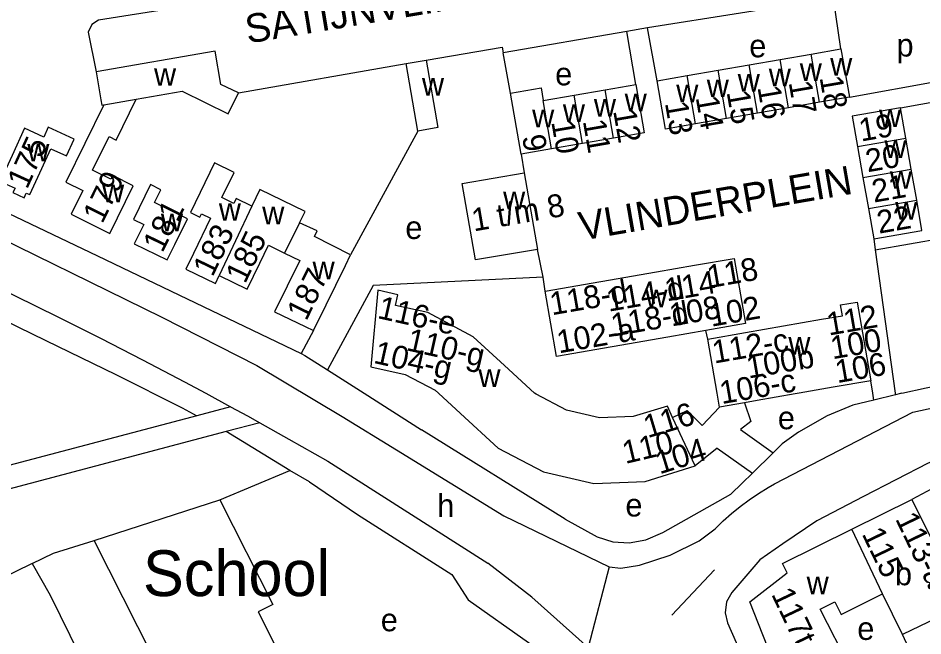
# Model space of a CAD drawing. Extents: x 162883 to 165538, y 383986 to 385172.
# Drawn here: x 163949.9 to 164107.9, y 384457.6 to 384565.6 of the extents above; entities that cross this region are included whole.
import ezdxf

# ---------------------------------------------------------------- set-up
doc = ezdxf.new("R2010")
doc.units = 0
for name, color, linetype in [('BLT_Basislijn', 7, 'Continuous'), ('BLT_Bebouwing', 7, 'Continuous'), ('BLT_Bebouwing_beschrifting', 7, 'Continuous'), ('BLT_Centroide', 7, 'Continuous'), ('BLT_Huisnummer', 7, 'Continuous'), ('BLT_Huisnummer_ tussenligend', 7, 'Continuous'), ('BLT_Huisnummer_reeks', 7, 'Continuous'), ('BLT_Onderverdeling_panden', 7, 'Continuous'), ('BLT_Straatnaam', 7, 'Continuous'), ('BLT_Vlakafsluiter', 7, 'Continuous')]:
    doc.layers.add(name, color=color, linetype=linetype)

msp = doc.modelspace()

# ---------------------------------------------------------------- linework, layer by layer
at = {"layer": 'BLT_Basislijn'}
for p, q in [((164092.34, 384569.04), (164059.81, 384563.87)), ((164093.61, 384560.19), (164092.34, 384569.04)), ((164059.81, 384563.87), (164056.22, 384563.24)), ((164061.5, 384554.6), (164059.81, 384563.87)), ((164056.22, 384563.24), (164034.59, 384559.51)), ((164057.76, 384553.95), (164056.22, 384563.24)), ((164035.87, 384552.41), (164034.59, 384559.51)), ((163988.36, 384552.48), (164017.64, 384557.63)), ((164095.08, 384551.75), (164110.53, 384554.55)), ((164104.04, 384549.9), (164111.1, 384551.15)), ((164019.69, 384545.82), (164007.93, 384524.21)), ((164037.72, 384541.79), (164038.28, 384538.5)), ((164099.59, 384525.05), (164121.65, 384528.94)), ((164099.33, 384526.95), (164099.59, 384525.05)), ((164041.56, 384520.29), (164040.57, 384525.14)), ((164099.59, 384525.05), (164103.08, 384500)), ((164041.95, 384517.84), (164041.56, 384520.29)), ((164001.46, 384510.97), (163999.28, 384506.93)), ((164070.33, 384509.46), (164069.99, 384510.96)), ((164003.93, 384504.06), (164010.29, 384500)), ((164099.18, 384500), (164098.84, 384502.17)), ((163982.64, 384500), (163986.99, 384497.62)), ((164010.29, 384500), (164020.32, 384493.59)), ((164099.36, 384498.8), (164099.18, 384500)), ((164103.12, 384499.73), (164099.36, 384498.8)), ((164103.08, 384500), (164103.12, 384499.73)), ((163986.99, 384497.62), (163981.08, 384496.06)), ((163981.08, 384496.06), (163858.96, 384463.71)), ((163992.07, 384494.83), (163986.23, 384493.28)), ((163986.23, 384493.28), (163859.99, 384459.84)), ((163997.3, 384486.49), (163986.23, 384493.28)), ((164045.46, 384478), (164020.32, 384493.59)), ((164076.07, 384493.66), (164081.78, 384489.58)), ((164072.01, 384490.41), (164068.12, 384487.31)), ((164072.01, 384490.41), (164078.15, 384486.03)), ((163985.08, 384481.37), (163997.3, 384486.49)), ((164000.78, 384484.51), (163997.3, 384486.49)), ((164078.15, 384486.03), (164076.33, 384484.25)), ((164000.78, 384484.51), (164009.15, 384478.8)), ((164076.33, 384484.25), (164074.38, 384482.33)), ((164109.52, 384483.28), (164105.99, 384481.43)), ((164009.15, 384478.8), (164025.61, 384468.33)), ((164045.46, 384478), (164051.05, 384474.87)), ((163952.32, 384470.24), (163943.9, 384466.17)), ((164064.09, 384461.21), (164071.53, 384469.14)), ((164105.77, 384454.79), (164104.39, 384457.82))]:
    msp.add_line(p, q, dxfattribs=at)
for points in [[(163976.8, 384567.25), (163963.92, 384565.18), (163962.71, 384564.44), (163962.07, 384563.08), (163963.47, 384556.18)], [(164021.12, 384558.23), (164034.43, 384560.46), (164034.59, 384559.51)], [(163885.61, 384558.27), (163916.57, 384545.5), (163929.78, 384540.21), (163963.73, 384523.98), (163999.28, 384506.93)], [(163887.49, 384552.95), (163892.95, 384551.29), (163940.28, 384530.29), (163974.99, 384513.31), (163991.55, 384504.84)], [(163880.79, 384546.62), (163888.54, 384543.63), (163896.25, 384540.56), (163903.93, 384537.42), (163911.58, 384534.2), (163919.2, 384530.91), (163926.79, 384527.55), (163934.35, 384524.11), (163941.87, 384520.6), (163949.36, 384517.02), (163956.81, 384513.36), (163964.23, 384509.64), (163971.61, 384505.84), (163978.95, 384501.97), (163982.64, 384500)], [(163869.1, 384543.41), (163874.1, 384544.19), (163876.86, 384543.65), (163913.89, 384528.18), (163917.53, 384526.66), (163935.08, 384518.76), (163954.7, 384509.23), (163966.95, 384503.27), (163978.54, 384497.43), (163981.08, 384496.06)], [(164041.56, 384520.29), (164011.9, 384518.84), (164003.93, 384504.06)], [(164259.36, 384514.9), (164246.89, 384512.98), (164214.63, 384507.32), (164195.63, 384504), (164166.27, 384498.87), (164153.15, 384496.57), (164133.08, 384493.12), (164119.1, 384490.68), (164110.6, 384488.4), (164108.86, 384487.76), (164097.58, 384481.96), (164089.42, 384477.7), (164083.48, 384473.7), (164079.44, 384470.87), (164074.54, 384465.16), (164073.61, 384463.51), (164073.36, 384461.62), (164073.79, 384459.86), (164077.68, 384451.03)], [(163999.28, 384506.93), (163999.95, 384506.61), (164003.93, 384504.06)], [(163991.55, 384504.84), (164006.45, 384495.93), (164015.95, 384490.08)], [(164104.26, 384500), (164108.52, 384500.92), (164129.25, 384505.03)], [(164099.36, 384498.8), (164095.7, 384497.9), (164091.18, 384496.04), (164086.17, 384493.17), (164083.37, 384491.14), (164081.78, 384489.58)], [(164082, 384484.15), (164106.2, 384496.66), (164119.04, 384499.49), (164121.99, 384500)], [(164104.26, 384500), (164104, 384499.95), (164103.12, 384499.73)], [(163986.99, 384497.62), (163989.93, 384496.03), (163992.07, 384494.83)], [(164064.21, 384495.74), (164066.72, 384496.97), (164069.36, 384494.33), (164072.39, 384497.58)], [(164076.76, 384498.34), (164077.85, 384495.08), (164076.07, 384493.66)], [(163992.07, 384494.83), (163997.18, 384491.98), (164003.99, 384488.1)], [(164015.95, 384490.08), (164034.69, 384478.56), (164053.09, 384469.63)], [(164081.78, 384489.58), (164078.15, 384486.03)], [(164003.99, 384488.1), (164031.94, 384470.28)], [(164053.09, 384469.63), (164055.16, 384469.41), (164058.39, 384469.95), (164063.75, 384471.71), (164068.82, 384474.18), (164071.62, 384476.32), (164073.03, 384477.67), (164074.5, 384478.96), (164076.02, 384480.19), (164077.59, 384481.36), (164079.21, 384482.46), (164080.87, 384483.5), (164082, 384484.15)], [(164051.05, 384474.87), (164053.74, 384474.04), (164056.63, 384473.86), (164059.53, 384474.4), (164062.47, 384475.65), (164074.38, 384482.33)], [(163952.32, 384470.24), (163956.06, 384472.04), (163963.12, 384474.23)], [(163952.32, 384470.24), (163955.43, 384464.7), (163984.73, 384405.1)], [(164049.47, 384455.56), (164039.63, 384464.36), (164031.94, 384470.28)], [(164025.61, 384468.33), (164028.5, 384463.91), (164039.03, 384456.44), (164040.63, 384455.16)]]:
    msp.add_lwpolyline(points, dxfattribs=at)
at = {"layer": 'BLT_Bebouwing'}
for p, q in [((164088.4, 384559.28), (164093.61, 384560.19)), ((164093.61, 384560.19), (164095.08, 384551.75)), ((164082.98, 384558.34), (164088.4, 384559.28)), ((164072.14, 384556.45), (164077.56, 384557.39)), ((164077.56, 384557.39), (164082.98, 384558.34)), ((164061.5, 384554.6), (164066.72, 384555.51)), ((164066.72, 384555.51), (164072.14, 384556.45)), ((164052.43, 384553.03), (164057.76, 384553.95)), ((164037.72, 384541.79), (164035.87, 384552.41)), ((164047.01, 384552.09), (164052.43, 384553.03)), ((164041.59, 384551.15), (164047.01, 384552.09)), ((164089.86, 384550.84), (164084.45, 384549.9)), ((164095.08, 384551.75), (164089.86, 384550.84)), ((164084.45, 384549.9), (164079.03, 384548.96)), ((164104.96, 384544.58), (164104.04, 384549.9)), ((164073.61, 384548.02), (164068.19, 384547.07)), ((164079.03, 384548.96), (164073.61, 384548.02)), ((164053.89, 384544.59), (164048.47, 384543.65)), ((164105.91, 384539.16), (164104.96, 384544.58)), ((164048.47, 384543.65), (164043.05, 384542.71)), ((164096.52, 384543.11), (164097.46, 384537.69)), ((164043.05, 384542.71), (164037.72, 384541.79)), ((163984.15, 384540.25), (163979.98, 384531.57)), ((164106.85, 384533.74), (164105.91, 384539.16)), ((164097.46, 384537.69), (164098.4, 384532.27)), ((164098.4, 384532.27), (164099.33, 384526.95)), ((163977.24, 384526.01), (163979.47, 384530.5)), ((164061.36, 384521.21), (164068.02, 384522.37)), ((164041.95, 384517.84), (164061.36, 384521.21)), ((164029.38, 384509.88), (164021.41, 384514.08)), ((164083.56, 384511.75), (164090.21, 384512.91)), ((164076.91, 384510.6), (164083.56, 384511.75)), ((164034.85, 384504.84), (164029.38, 384509.88)), ((164069.99, 384510.96), (164063.34, 384509.8)), ((164070.33, 384509.46), (164076.91, 384510.6)), ((164071.97, 384500), (164070.33, 384509.46)), ((164040.1, 384500), (164034.85, 384504.84)), ((164017.46, 384503.29), (164022.73, 384500.54)), ((164098.84, 384502.17), (164092.27, 384501.03)), ((164022.73, 384500.54), (164023.31, 384500)), ((164092.27, 384501.03), (164086.33, 384500)), ((164023.31, 384500), (164027.13, 384496.48)), ((164040.35, 384499.86), (164040.1, 384500)), ((164045.66, 384497.01), (164040.35, 384499.86)), ((164072.39, 384497.58), (164071.97, 384500)), ((164078.97, 384498.72), (164076.76, 384498.34)), ((164085.62, 384499.88), (164078.97, 384498.72)), ((164086.33, 384500), (164085.62, 384499.88)), ((164051.42, 384495.68), (164045.66, 384497.01)), ((164076.76, 384498.34), (164072.39, 384497.58)), ((164027.13, 384496.48), (164033.75, 384490.38)), ((164057.29, 384495.91), (164051.42, 384495.68)), ((164068.12, 384487.31), (164064.21, 384495.74)), ((164033.75, 384490.38), (164041.67, 384486.23)), ((164041.67, 384486.23), (164050.46, 384484.23)), ((164059.41, 384484.59), (164068.12, 384487.31)), ((164050.46, 384484.23), (164059.41, 384484.59)), ((163963.12, 384474.23), (163985.08, 384481.37)), ((164095.51, 384476.23), (164105.99, 384481.43)), ((164104.39, 384457.82), (164100.9, 384464.91))]:
    msp.add_line(p, q, dxfattribs=at)
for points in [[(163988.36, 384552.48), (163985.3, 384553.97), (163984.29, 384559.79), (163963.47, 384556.18)], [(164017.64, 384557.63), (164021.12, 384558.23)], [(164019.69, 384545.82), (164017.64, 384557.63)], [(164021.12, 384558.23), (164023.17, 384546.42), (164019.69, 384545.82)], [(163963.47, 384556.18), (163964.33, 384551.25), (163964.49, 384550.35), (163964.82, 384550.41)], [(164057.76, 384553.95), (164059.22, 384545.51), (164053.89, 384544.59)], [(164068.19, 384547.07), (164062.97, 384546.16), (164061.5, 384554.6)], [(163970.49, 384551.4), (163978.5, 384552.79), (163986.58, 384548.84), (163988.36, 384552.48)], [(164035.87, 384552.41), (164041.21, 384553.37), (164041.59, 384551.15)], [(163969.95, 384536.27), (163966.38, 384538.02), (163966.08, 384537.39), (163962.88, 384538.96), (163965.78, 384544.88), (163966.98, 384544.25), (163970.49, 384551.4)], [(163964.82, 384550.41), (163958.18, 384536.89), (163961.15, 384535.43), (163959.12, 384531.3), (163965.86, 384527.94), (163969.95, 384536.27)], [(164104.04, 384549.9), (164095.59, 384548.43), (164096.52, 384543.11)], [(163959.67, 384544.41), (163955.12, 384546.48), (163954.34, 384544.76), (163950.97, 384546.3), (163948.82, 384541.57), (163946.74, 384537.02), (163949.32, 384535.85), (163948.96, 384535.06), (163950.92, 384534.17), (163951.29, 384534.98), (163951.9, 384534.7), (163953.98, 384539.25)], [(163953.98, 384539.25), (163955.59, 384542.72), (163958.33, 384541.47), (163959.67, 384544.41)], [(163990.67, 384532.69), (163987.97, 384534.01), (163987.56, 384533.18), (163985.46, 384534.21), (163987.59, 384538.57), (163984.15, 384540.25)], [(164040.57, 384525.14), (164029.76, 384523.28), (164027.43, 384536.65), (164038.28, 384538.5)], [(164038.28, 384538.5), (164040.57, 384525.14)], [(163973, 384536.45), (163970, 384530.37), (163971.8, 384529.48), (163970.14, 384526.13), (163975.9, 384523.28), (163977.24, 384526.01)], [(163979.47, 384530.5), (163973.71, 384533.35), (163974.8, 384535.56), (163973, 384536.45)], [(163999.02, 384529.75), (164000, 384531.74), (163992.09, 384535.6), (163990.67, 384532.69)], [(164099.33, 384526.95), (164107.77, 384528.42), (164106.85, 384533.74)], [(163979.98, 384531.57), (163981.62, 384530.77), (163981.89, 384531.33), (163983.46, 384530.57), (163980.49, 384524.43)], [(164007.93, 384524.21), (164001.61, 384527.41), (164002.09, 384528.4), (163999.02, 384529.75)], [(163985.01, 384520.56), (163989.9, 384518.2), (163992.08, 384522.7), (163993.6, 384525.85), (163996.42, 384524.49)], [(163980.49, 384524.43), (163979.18, 384521.7), (163984.35, 384519.2), (163985.01, 384520.56)], [(163996.42, 384524.49), (163999.07, 384523.21), (163996.87, 384518.71), (163994.67, 384514.22), (164000.01, 384511.68), (164001.46, 384510.97)], [(164001.46, 384510.97), (164003.66, 384515.46), (164007.03, 384522.34), (164007.93, 384524.21)], [(164068.02, 384522.37), (164074.93, 384523.57), (164076.91, 384512.16), (164069.99, 384510.96)], [(164021.41, 384514.08), (164015.77, 384515.35), (164016.21, 384517.21), (164012.68, 384517.99), (164011.47, 384504.63), (164017.46, 384503.29)], [(164063.34, 384509.8), (164043.93, 384506.43), (164041.95, 384517.84)], [(164090.21, 384512.91), (164093.89, 384513.55), (164093.56, 384515.43), (164096.46, 384515.93), (164098.84, 384502.17)], [(164064.21, 384495.74), (164063.3, 384497.72), (164057.29, 384495.91)], [(163985.08, 384481.37), (163994.35, 384463.08), (163991.78, 384461.77), (163999.96, 384445.61), (164002.53, 384446.95), (164006.95, 384438.24)], [(164105.99, 384481.43), (164109.76, 384473.79), (164110.83, 384474.32), (164116.26, 384463.55), (164104.39, 384457.82)], [(164083.42, 384448.97), (164082.65, 384451.82), (164082.35, 384451.7), (164077.72, 384463.52), (164084.2, 384468.61), (164083.4, 384470.22), (164095.51, 384476.23)], [(163996.47, 384411.07), (163976.92, 384449.67), (163975.84, 384449.13), (163963.12, 384474.23)], [(164095.19, 384452.14), (164089.99, 384462.23), (164092.57, 384463.51), (164093.65, 384461.32), (164100.9, 384464.91)]]:
    msp.add_lwpolyline(points, dxfattribs=at)
at = {"layer": 'BLT_Onderverdeling_panden'}
for p, q in [((164089.86, 384550.84), (164088.4, 384559.28)), ((164079.03, 384548.96), (164077.56, 384557.39)), ((164084.45, 384549.9), (164082.98, 384558.34)), ((164068.19, 384547.07), (164066.72, 384555.51)), ((164073.61, 384548.02), (164072.14, 384556.45)), ((164053.89, 384544.59), (164052.43, 384553.03)), ((163964.82, 384550.41), (163970.49, 384551.4)), ((164043.05, 384542.71), (164041.59, 384551.15)), ((164048.47, 384543.65), (164047.01, 384552.09)), ((164096.52, 384543.11), (164104.96, 384544.58)), ((164097.46, 384537.69), (164105.91, 384539.16)), ((164098.4, 384532.27), (164106.85, 384533.74)), ((163990.67, 384532.69), (163985.01, 384520.56)), ((163999.02, 384529.75), (163996.42, 384524.49)), ((164100.9, 384464.91), (164095.51, 384476.23))]:
    msp.add_line(p, q, dxfattribs=at)
at = {"layer": 'BLT_Vlakafsluiter'}
msp.add_line((164053.09, 384469.63), (164049.47, 384455.56), dxfattribs=at)

# ---------------------------------------------------------------- texts
at = {"layer": 'BLT_Bebouwing_beschrifting'}
msp.add_text('School', height=8, dxfattribs=at).set_placement((163971.67, 384464.54))
at = {"layer": 'BLT_Centroide'}
for s, p in [('e', (164077.6, 384558.7)), ('p', (164103.32, 384558.84)), ('w', (164091.73, 384555.52)), ('w', (164086.42, 384554.59)), ('w', (163973.6, 384553.73)), ('e', (164043.69, 384553.8)), ('w', (164075.58, 384552.7)), ('w', (164081, 384553.66)), ('w', (164020.41, 384552.02)), ('w', (164064.84, 384550.84)), ('w', (164070.17, 384551.75)), ('w', (164055.83, 384549.27)), ('w', (164050.45, 384548.34)), ('w', (164039.66, 384546.47)), ('w', (164045.03, 384547.41)), ('w', (164100.27, 384546.5)), ('w', (163951.45, 384540.5)), ('w', (164101.21, 384541.12)), ('w', (164102.15, 384535.72)), ('w', (163964.53, 384533.38)), ('w', (164034.59, 384532.16)), ('w', (164103.09, 384530.34)), ('w', (163984.92, 384530.14)), ('w', (163992.5, 384529.5)), ('w', (163974.8, 384528.31)), ('e', (164017.51, 384526.95)), ('w', (164001.3, 384519.91)), ('w', (164059.43, 384515)), ('w', (164084.42, 384506.75)), ('w', (164030.27, 384501.09)), ('e', (164082.59, 384493.7)), ('h', (164023.08, 384478.37)), ('e', (164055.96, 384478.45)), ('b', (164103.05, 384466.44)), ('w', (164087.62, 384464.87)), ('e', (164013.22, 384458.39)), ('e', (164096.47, 384456.88))]:
    msp.add_text(s, height=4, dxfattribs=at).set_placement(p)
at = {"layer": 'BLT_Huisnummer'}
for s, rotation, p in [('18', 279.8197, (164089.87, 384555.18)), ('15', 279.8197, (164073.63, 384552.62)), ('13', 279.8197, (164062.85, 384550.71)), ('12', 279.8197, (164053.81, 384549.35)), ('19', 9.8619, (164097.12, 384543.97)), ('175', 65.4698, (163951.42, 384535.51)), ('9', 279.8197, (164037.89, 384544.88)), ('179', 63.85, (163964.57, 384529.48)), ('181', 63.7065, (163975.06, 384524.39)), ('22', 9.8619, (164100.25, 384527.87)), ('183', 64.1988, (163983.82, 384520.18)), ('185', 64.2086, (163989.51, 384518.99)), ('187', 63.9012, (164000.2, 384512.48))]:
    msp.add_text(s, height=4, rotation=rotation, dxfattribs=at).set_placement(p)
at = {"layer": 'BLT_Huisnummer_ tussenligend'}
for s, rotation, p in [('17', 279.8197, (164084.47, 384554.32)), ('16', 279.8197, (164079.02, 384553.47)), ('14', 279.8197, (164068.23, 384551.69)), ('11', 279.8197, (164048.51, 384547.58)), ('10', 279.8197, (164043, 384547.42)), ('20', 9.8619, (164098.26, 384538.6)), ('21', 9.8619, (164099.36, 384533.3))]:
    msp.add_text(s, height=4, rotation=rotation, dxfattribs=at).set_placement(p)
at = {"layer": 'BLT_Huisnummer_reeks'}
for s, rotation, p in [('1 t/m 8', 9.7668, (164029.46, 384528.26)), ('118', 9.8568, (164070.59, 384518.35)), ('114-d', 9.8574, (164053.02, 384514.23)), ('114', 9.8574, (164063.18, 384516.03)), ('118-d', 9.8574, (164043.11, 384513.61)), ('116-e', 347.3861, (164012.48, 384513.15)), ('118-d', 9.8574, (164053.8, 384509.89)), ('108', 9.8574, (164064.01, 384511.66)), ('102', 9.8574, (164070.97, 384511.6)), ('112', 9.8484, (164091.48, 384510.06)), ('102-a', 9.8574, (164044.33, 384506.95)), ('100', 9.8484, (164092.14, 384505.92)), ('110-g', 347.3861, (164017.52, 384507.53)), ('112-c', 9.8484, (164071.48, 384505.17)), ('104-g', 347.3861, (164011.8, 384505.31)), ('100b', 9.8484, (164077.46, 384502.55)), ('106', 9.8391, (164092.96, 384501.75)), ('106-c', 9.8391, (164072.77, 384498.08)), ('116', 16.6914, (164059.84, 384492.12)), ('110', 13.3068, (164055.94, 384487.62)), ('104', 17.3068, (164061.93, 384485.8)), ('113-a-b-c', 295.7588, (164103.04, 384478.05)), ('115', 295.7588, (164097.2, 384475.42)), ('117t/m127', 295.4373, (164081.38, 384464.89))]:
    msp.add_text(s, height=4, rotation=rotation, dxfattribs=at).set_placement(p)
at = {"layer": 'BLT_Straatnaam'}
for s, height, rotation, p in [('SATIJNVLINDERLAAN', 5, 9.4364, (163989.98, 384561.1)), ('VLINDERPLEIN', 4.9999, 9.8137, (164048.28, 384526.65))]:
    msp.add_text(s, height=height, rotation=rotation, dxfattribs=at).set_placement(p)

doc.saveas('drawing.dxf')
